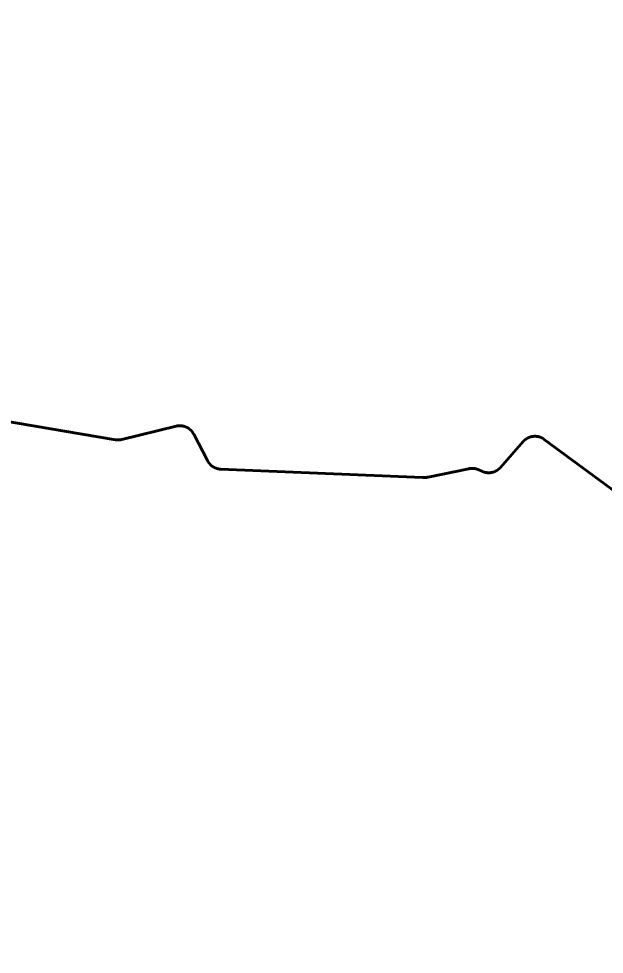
# Model space of a CAD drawing. Extents: x -1643653 to 4543381, y 1624270 to 13878484.
# Drawn here: x 730025 to 733760, y 8953946 to 8959914 of the extents above; entities that cross this region are included whole.
import ezdxf

# ---------------------------------------------------------------- set-up
doc = ezdxf.new("R2010")
doc.units = 0
doc.header["$LTSCALE"] = 200
for name, color, linetype, lineweight in [('1', 7, 'Continuous', 13), ('27', 7, 'Continuous', 53), ('60', 7, 'Continuous', 53)]:
    doc.layers.add(name, color=color, linetype=linetype, lineweight=lineweight)

msp = doc.modelspace()

# ---------------------------------------------------------------- linework, layer by layer
at = {"layer": '1', "lineweight": 25}
msp.add_spline([(814781, 9009175.5), (814787.2, 9009173.4), (814796.9, 9009173.4), (814799.4, 9009172.4), (814805.1, 9009174.5), (814805.6, 9009176.5), (814811.7, 9009179.5), (814811.7, 9009179.5), (814801.5, 9009181), (814790.7, 9009181.5), (814784.1, 9009183.1), (814777.4, 9009185.1), (814778.4, 9009175.5)], degree=3, dxfattribs=at)
at = {"layer": '27'}
for points in [[(729377.5, 8957443.4), (730642.6, 8957228.5), (730643.9, 8957228.3), (730646.7, 8957227.9), (730649.5, 8957227.6), (730652.3, 8957227.3), (730655.2, 8957227.2), (730658, 8957227.1), (730660.8, 8957227.1), (730663.6, 8957227.2), (730666.5, 8957227.3), (730669.3, 8957227.6), (730672.1, 8957227.9), (730674.9, 8957228.3), (730677.7, 8957228.8)], [(729377.5, 8957443.4), (730642.6, 8957228.5), (730643.9, 8957228.3), (730646.7, 8957227.9), (730649.5, 8957227.6), (730652.3, 8957227.3), (730655.2, 8957227.2), (730658, 8957227.1), (730660.8, 8957227.1), (730663.6, 8957227.2), (730666.5, 8957227.3), (730669.3, 8957227.6), (730672.1, 8957227.9), (730674.9, 8957228.3), (730677.7, 8957228.8)], [(730677.7, 8957228.8), (730680.5, 8957229.3), (730683.2, 8957230), (731028.1, 8957314.7), (731028.6, 8957314.8), (731031.4, 8957315.5), (731034.2, 8957316), (731037, 8957316.5), (731039.8, 8957316.9), (731042.6, 8957317.2), (731045.4, 8957317.4), (731048.2, 8957317.5), (731051, 8957317.6), (731053.9, 8957317.6), (731056.7, 8957317.5), (731059.5, 8957317.3), (731062.3, 8957317.1), (731065.2, 8957316.7), (731067.9, 8957316.3), (731070.7, 8957315.8), (731073.5, 8957315.3), (731076.2, 8957314.6), (731079, 8957313.9), (731081.7, 8957313.1), (731084.4, 8957312.2), (731087.1, 8957311.3), (731089.7, 8957310.2), (731092.3, 8957309.1), (731094.9, 8957308), (731097.4, 8957306.7), (731099.9, 8957305.4), (731102.4, 8957304), (731104.8, 8957302.5), (731107.2, 8957301), (731109.5, 8957299.4), (731111.8, 8957297.8), (731114, 8957296), (731116.2, 8957294.2), (731118.4, 8957292.4), (731120.5, 8957290.5), (731122.5, 8957288.5), (731124.5, 8957286.5), (731126.4, 8957284.4), (731128.2, 8957282.3), (731130.1, 8957280.1), (731131.8, 8957277.9), (731133.5, 8957275.6), (731135.1, 8957273.3), (731136.6, 8957270.9), (731138.1, 8957268.5), (731139.5, 8957266), (731140.8, 8957263.5), (731228.1, 8957094.8), (731228.3, 8957094.3), (731229.6, 8957091.8), (731231.1, 8957089.4), (731232.5, 8957087), (731234.1, 8957084.6), (731235.7, 8957082.3), (731237.4, 8957080), (731239.2, 8957077.8), (731241, 8957075.6), (731242.8, 8957073.5), (731244.8, 8957071.4), (731246.8, 8957069.4), (731248.8, 8957067.5), (731250.9, 8957065.6), (731253, 8957063.7), (731255.2, 8957061.9), (731257.5, 8957060.2), (731259.8, 8957058.6), (731262.1, 8957057), (731264.5, 8957055.5), (731267, 8957054), (731269.4, 8957052.7), (731271.9, 8957051.3), (731274.5, 8957050.1), (731277.1, 8957049), (731279.7, 8957047.9), (731282.3, 8957046.8), (731285, 8957045.9), (731287.7, 8957045.1), (731290.4, 8957044.3), (731293.1, 8957043.6), (731295.9, 8957042.9), (731298.7, 8957042.4), (731301.4, 8957041.9), (731304.2, 8957041.5), (731307.1, 8957041.2), (731309.9, 8957040.9), (731312.7, 8957040.8), (732599.5, 8956986.8), (732601.9, 8956986.7), (732605.3, 8956986.6), (732608.8, 8956986.7), (732612.3, 8956986.8), (732615.7, 8956987), (732619.2, 8956987.2), (732622.6, 8956987.6), (732626.1, 8956988), (732629.5, 8956988.5)], [(730677.7, 8957228.8), (730680.5, 8957229.3), (730683.2, 8957230), (731028.1, 8957314.7), (731028.6, 8957314.8), (731031.4, 8957315.5), (731034.2, 8957316), (731037, 8957316.5), (731039.8, 8957316.9), (731042.6, 8957317.2), (731045.4, 8957317.4), (731048.2, 8957317.5), (731051, 8957317.6), (731053.9, 8957317.6), (731056.7, 8957317.5), (731059.5, 8957317.3), (731062.3, 8957317.1), (731065.2, 8957316.7), (731067.9, 8957316.3), (731070.7, 8957315.8), (731073.5, 8957315.3), (731076.2, 8957314.6), (731079, 8957313.9), (731081.7, 8957313.1), (731084.4, 8957312.2), (731087.1, 8957311.3), (731089.7, 8957310.2), (731092.3, 8957309.1), (731094.9, 8957308), (731097.4, 8957306.7), (731099.9, 8957305.4), (731102.4, 8957304), (731104.8, 8957302.5), (731107.2, 8957301), (731109.5, 8957299.4), (731111.8, 8957297.8), (731114, 8957296), (731116.2, 8957294.2), (731118.4, 8957292.4), (731120.5, 8957290.5), (731122.5, 8957288.5), (731124.5, 8957286.5), (731126.4, 8957284.4), (731128.2, 8957282.3), (731130.1, 8957280.1), (731131.8, 8957277.9), (731133.5, 8957275.6), (731135.1, 8957273.3), (731136.6, 8957270.9), (731138.1, 8957268.5), (731139.5, 8957266), (731140.8, 8957263.5), (731228.1, 8957094.8), (731228.3, 8957094.3), (731229.6, 8957091.8), (731231.1, 8957089.4), (731232.5, 8957087), (731234.1, 8957084.6), (731235.7, 8957082.3), (731237.4, 8957080), (731239.2, 8957077.8), (731241, 8957075.6), (731242.8, 8957073.5), (731244.8, 8957071.4), (731246.8, 8957069.4), (731248.8, 8957067.5), (731250.9, 8957065.6), (731253, 8957063.7), (731255.2, 8957061.9), (731257.5, 8957060.2), (731259.8, 8957058.6), (731262.1, 8957057), (731264.5, 8957055.5), (731267, 8957054), (731269.4, 8957052.7), (731271.9, 8957051.3), (731274.5, 8957050.1), (731277.1, 8957049), (731279.7, 8957047.9), (731282.3, 8957046.8), (731285, 8957045.9), (731287.7, 8957045.1), (731290.4, 8957044.3), (731293.1, 8957043.6), (731295.9, 8957042.9), (731298.7, 8957042.4), (731301.4, 8957041.9), (731304.2, 8957041.5), (731307.1, 8957041.2), (731309.9, 8957040.9), (731312.7, 8957040.8), (732599.5, 8956986.8), (732601.9, 8956986.7), (732605.3, 8956986.6), (732608.8, 8956986.7), (732612.3, 8956986.8), (732615.7, 8956987), (732619.2, 8956987.2), (732622.6, 8956987.6), (732626.1, 8956988), (732629.5, 8956988.5)], [(732629.5, 8956988.5), (732632.9, 8956989.1), (732636.3, 8956989.8), (732895.1, 8957043.6), (732896.2, 8957043.8), (732899, 8957044.3), (732901.8, 8957044.8), (732904.6, 8957045.1), (732907.4, 8957045.4), (732910.2, 8957045.6), (732913.1, 8957045.7), (732915.9, 8957045.7), (732918.7, 8957045.7), (732921.5, 8957045.5), (732924.3, 8957045.3), (732927.2, 8957045), (732930, 8957044.7), (732932.8, 8957044.2), (732935.5, 8957043.7), (732938.3, 8957043.1), (732941, 8957042.4), (732943.8, 8957041.6), (732946.5, 8957040.8), (732949.2, 8957039.9), (732951.8, 8957038.9), (732954.4, 8957037.8), (732983.7, 8957025.4), (732984.3, 8957025.2), (732986.9, 8957024.2), (732989.5, 8957023.2), (732992.2, 8957022.3), (732994.9, 8957021.5), (732997.7, 8957020.7), (733000.4, 8957020.1), (733003.2, 8957019.5), (733006, 8957019), (733008.8, 8957018.5), (733011.6, 8957018.2), (733014.4, 8957017.9), (733017.2, 8957017.7), (733020, 8957017.6), (733022.8, 8957017.6), (733025.7, 8957017.6), (733028.5, 8957017.7), (733031.3, 8957017.9), (733034.1, 8957018.2), (733036.9, 8957018.6), (733039.7, 8957019), (733042.5, 8957019.5), (733045.3, 8957020.1), (733048, 8957020.8), (733050.8, 8957021.6), (733053.5, 8957022.4), (733056.1, 8957023.3), (733058.8, 8957024.3), (733061.4, 8957025.4), (733064, 8957026.5), (733066.6, 8957027.7), (733069.1, 8957029), (733071.6, 8957030.3), (733074, 8957031.8), (733076.4, 8957033.2), (733078.8, 8957034.8), (733081.1, 8957036.4), (733083.4, 8957038.1), (733085.6, 8957039.8), (733087.8, 8957041.7), (733089.9, 8957043.5), (733092, 8957045.5), (733094, 8957047.5), (733095.9, 8957049.5), (733097.8, 8957051.6), (733242.4, 8957216.3), (733243.4, 8957217.5), (733245.4, 8957219.6), (733247.3, 8957221.6), (733249.4, 8957223.6), (733251.5, 8957225.5), (733253.6, 8957227.3), (733255.8, 8957229.1), (733258.1, 8957230.8), (733260.4, 8957232.4), (733262.7, 8957234), (733265.1, 8957235.5), (733267.5, 8957237), (733270, 8957238.3), (733272.5, 8957239.7), (733275.1, 8957240.9), (733277.6, 8957242.1), (733280.2, 8957243.2), (733282.9, 8957244.2), (733285.6, 8957245.1), (733288.2, 8957246), (733291, 8957246.8), (733293.7, 8957247.5), (733296.5, 8957248.1), (733299.2, 8957248.7), (733302, 8957249.2), (733304.8, 8957249.6), (733307.6, 8957249.9), (733310.4, 8957250.1)], [(732629.5, 8956988.5), (732632.9, 8956989.1), (732636.3, 8956989.8), (732895.1, 8957043.6), (732896.2, 8957043.8), (732899, 8957044.3), (732901.8, 8957044.8), (732904.6, 8957045.1), (732907.4, 8957045.4), (732910.2, 8957045.6), (732913.1, 8957045.7), (732915.9, 8957045.7), (732918.7, 8957045.7), (732921.5, 8957045.5), (732924.3, 8957045.3), (732927.2, 8957045), (732930, 8957044.7), (732932.8, 8957044.2), (732935.5, 8957043.7), (732938.3, 8957043.1), (732941, 8957042.4), (732943.8, 8957041.6), (732946.5, 8957040.8), (732949.2, 8957039.9), (732951.8, 8957038.9), (732954.4, 8957037.8), (732983.7, 8957025.4), (732984.3, 8957025.2), (732986.9, 8957024.2), (732989.5, 8957023.2), (732992.2, 8957022.3), (732994.9, 8957021.5), (732997.7, 8957020.7), (733000.4, 8957020.1), (733003.2, 8957019.5), (733006, 8957019), (733008.8, 8957018.5), (733011.6, 8957018.2), (733014.4, 8957017.9), (733017.2, 8957017.7), (733020, 8957017.6), (733022.8, 8957017.6), (733025.7, 8957017.6), (733028.5, 8957017.7), (733031.3, 8957017.9), (733034.1, 8957018.2), (733036.9, 8957018.6), (733039.7, 8957019), (733042.5, 8957019.5), (733045.3, 8957020.1), (733048, 8957020.8), (733050.8, 8957021.6), (733053.5, 8957022.4), (733056.1, 8957023.3), (733058.8, 8957024.3), (733061.4, 8957025.4), (733064, 8957026.5), (733066.6, 8957027.7), (733069.1, 8957029), (733071.6, 8957030.3), (733074, 8957031.8), (733076.4, 8957033.2), (733078.8, 8957034.8), (733081.1, 8957036.4), (733083.4, 8957038.1), (733085.6, 8957039.8), (733087.8, 8957041.7), (733089.9, 8957043.5), (733092, 8957045.5), (733094, 8957047.5), (733095.9, 8957049.5), (733097.8, 8957051.6), (733242.4, 8957216.3), (733243.4, 8957217.5), (733245.4, 8957219.6), (733247.3, 8957221.6), (733249.4, 8957223.6), (733251.5, 8957225.5), (733253.6, 8957227.3), (733255.8, 8957229.1), (733258.1, 8957230.8), (733260.4, 8957232.4), (733262.7, 8957234), (733265.1, 8957235.5), (733267.5, 8957237), (733270, 8957238.3), (733272.5, 8957239.7), (733275.1, 8957240.9), (733277.6, 8957242.1), (733280.2, 8957243.2), (733282.9, 8957244.2), (733285.6, 8957245.1), (733288.2, 8957246), (733291, 8957246.8), (733293.7, 8957247.5), (733296.5, 8957248.1), (733299.2, 8957248.7), (733302, 8957249.2), (733304.8, 8957249.6), (733307.6, 8957249.9), (733310.4, 8957250.1)], [(733310.4, 8957250.1), (733313.3, 8957250.3), (733316.1, 8957250.4), (733318.9, 8957250.4), (733321.8, 8957250.3), (733324.6, 8957250.1), (733327.4, 8957249.9), (733330.2, 8957249.6), (733333, 8957249.2), (733335.8, 8957248.7), (733338.6, 8957248.1), (733341.3, 8957247.5), (733344.1, 8957246.8), (733346.8, 8957246), (733349.5, 8957245.1), (733352.1, 8957244.2), (733354.8, 8957243.2), (733357.4, 8957242.1), (733360, 8957240.9), (733362.5, 8957239.7), (733365, 8957238.4), (733367.5, 8957237), (733369.9, 8957235.6), (733372.3, 8957234), (733374.7, 8957232.5), (733376.9, 8957230.8), (733906.6, 8956839.6)], [(733310.4, 8957250.1), (733313.3, 8957250.3), (733316.1, 8957250.4), (733318.9, 8957250.4), (733321.8, 8957250.3), (733324.6, 8957250.1), (733327.4, 8957249.9), (733330.2, 8957249.6), (733333, 8957249.2), (733335.8, 8957248.7), (733338.6, 8957248.1), (733341.3, 8957247.5), (733344.1, 8957246.8), (733346.8, 8957246), (733349.5, 8957245.1), (733352.1, 8957244.2), (733354.8, 8957243.2), (733357.4, 8957242.1), (733360, 8957240.9), (733362.5, 8957239.7), (733365, 8957238.4), (733367.5, 8957237), (733369.9, 8957235.6), (733372.3, 8957234), (733374.7, 8957232.5), (733376.9, 8957230.8), (733906.6, 8956839.6)]]:
    msp.add_lwpolyline(points, dxfattribs=at)
at = {"layer": '60'}
for points in [[(730677.7, 8957228.8), (730674.9, 8957228.3), (730672.1, 8957227.9), (730669.3, 8957227.6), (730666.5, 8957227.3), (730663.6, 8957227.2), (730660.8, 8957227.1), (730658, 8957227.1), (730655.2, 8957227.2), (730652.3, 8957227.3), (730649.5, 8957227.6), (730646.7, 8957227.9), (730643.9, 8957228.3), (730642.6, 8957228.5), (729377.5, 8957443.4)], [(732629.5, 8956988.5), (732626.1, 8956988), (732622.6, 8956987.6), (732619.2, 8956987.2), (732615.7, 8956987), (732612.3, 8956986.8), (732608.8, 8956986.7), (732605.3, 8956986.6), (732601.9, 8956986.7), (732599.5, 8956986.8), (731312.7, 8957040.8), (731309.9, 8957040.9), (731307.1, 8957041.2), (731304.2, 8957041.5), (731301.4, 8957041.9), (731298.7, 8957042.4), (731295.9, 8957042.9), (731293.1, 8957043.6), (731290.4, 8957044.3), (731287.7, 8957045.1), (731285, 8957045.9), (731282.3, 8957046.8), (731279.7, 8957047.9), (731277.1, 8957049), (731274.5, 8957050.1), (731271.9, 8957051.3), (731269.4, 8957052.7), (731267, 8957054), (731264.5, 8957055.5), (731262.1, 8957057), (731259.8, 8957058.6), (731257.5, 8957060.2), (731255.2, 8957061.9), (731253, 8957063.7), (731250.9, 8957065.6), (731248.8, 8957067.5), (731246.8, 8957069.4), (731244.8, 8957071.4), (731242.8, 8957073.5), (731241, 8957075.6), (731239.2, 8957077.8), (731237.4, 8957080), (731235.7, 8957082.3), (731234.1, 8957084.6), (731232.5, 8957087), (731231.1, 8957089.4), (731229.6, 8957091.8), (731228.3, 8957094.3), (731228.1, 8957094.8), (731140.8, 8957263.5), (731139.5, 8957266), (731138.1, 8957268.5), (731136.6, 8957270.9), (731135.1, 8957273.3), (731133.5, 8957275.6), (731131.8, 8957277.9), (731130.1, 8957280.1), (731128.2, 8957282.3), (731126.4, 8957284.4), (731124.5, 8957286.5), (731122.5, 8957288.5), (731120.5, 8957290.5), (731118.4, 8957292.4), (731116.2, 8957294.2), (731114, 8957296), (731111.8, 8957297.8), (731109.5, 8957299.4), (731107.2, 8957301), (731104.8, 8957302.5), (731102.4, 8957304), (731099.9, 8957305.4), (731097.4, 8957306.7), (731094.9, 8957308), (731092.3, 8957309.1), (731089.7, 8957310.2), (731087.1, 8957311.3), (731084.4, 8957312.2), (731081.7, 8957313.1), (731079, 8957313.9), (731076.2, 8957314.6), (731073.5, 8957315.3), (731070.7, 8957315.8), (731067.9, 8957316.3), (731065.2, 8957316.7), (731062.3, 8957317.1), (731059.5, 8957317.3), (731056.7, 8957317.5), (731053.9, 8957317.6), (731051, 8957317.6), (731048.2, 8957317.5), (731045.4, 8957317.4), (731042.6, 8957317.2), (731039.8, 8957316.9), (731037, 8957316.5), (731034.2, 8957316), (731031.4, 8957315.5), (731028.6, 8957314.8), (731028.1, 8957314.7), (730683.2, 8957230), (730680.5, 8957229.3), (730677.7, 8957228.8)], [(733310.4, 8957250.1), (733307.6, 8957249.9), (733304.8, 8957249.6), (733302, 8957249.2), (733299.2, 8957248.7), (733296.5, 8957248.1), (733293.7, 8957247.5), (733291, 8957246.8), (733288.2, 8957246), (733285.6, 8957245.1), (733282.9, 8957244.2), (733280.2, 8957243.2), (733277.6, 8957242.1), (733275.1, 8957240.9), (733272.5, 8957239.7), (733270, 8957238.3), (733267.5, 8957237), (733265.1, 8957235.5), (733262.7, 8957234), (733260.4, 8957232.4), (733258.1, 8957230.8), (733255.8, 8957229.1), (733253.6, 8957227.3), (733251.5, 8957225.5), (733249.4, 8957223.6), (733247.3, 8957221.6), (733245.4, 8957219.6), (733243.4, 8957217.5), (733242.4, 8957216.3), (733097.8, 8957051.6), (733095.9, 8957049.5), (733094, 8957047.5), (733092, 8957045.5), (733089.9, 8957043.5), (733087.8, 8957041.7), (733085.6, 8957039.8), (733083.4, 8957038.1), (733081.1, 8957036.4), (733078.8, 8957034.8), (733076.4, 8957033.2), (733074, 8957031.8), (733071.6, 8957030.3), (733069.1, 8957029), (733066.6, 8957027.7), (733064, 8957026.5), (733061.4, 8957025.4), (733058.8, 8957024.3), (733056.1, 8957023.3), (733053.5, 8957022.4), (733050.8, 8957021.6), (733048, 8957020.8), (733045.3, 8957020.1), (733042.5, 8957019.5), (733039.7, 8957019), (733036.9, 8957018.6), (733034.1, 8957018.2), (733031.3, 8957017.9), (733028.5, 8957017.7), (733025.7, 8957017.6), (733022.8, 8957017.6), (733020, 8957017.6), (733017.2, 8957017.7), (733014.4, 8957017.9), (733011.6, 8957018.2), (733008.8, 8957018.5), (733006, 8957019), (733003.2, 8957019.5), (733000.4, 8957020.1), (732997.7, 8957020.7), (732994.9, 8957021.5), (732992.2, 8957022.3), (732989.5, 8957023.2), (732986.9, 8957024.2), (732984.3, 8957025.2), (732983.7, 8957025.4), (732954.4, 8957037.8), (732951.8, 8957038.9), (732949.2, 8957039.9), (732946.5, 8957040.8), (732943.8, 8957041.6), (732941, 8957042.4), (732938.3, 8957043.1), (732935.5, 8957043.7), (732932.8, 8957044.2), (732930, 8957044.7), (732927.2, 8957045), (732924.3, 8957045.3), (732921.5, 8957045.5), (732918.7, 8957045.7), (732915.9, 8957045.7), (732913.1, 8957045.7), (732910.2, 8957045.6), (732907.4, 8957045.4), (732904.6, 8957045.1), (732901.8, 8957044.8), (732899, 8957044.3), (732896.2, 8957043.8), (732895.1, 8957043.6), (732636.3, 8956989.8), (732632.9, 8956989.1), (732629.5, 8956988.5)], [(733906.6, 8956839.6), (733376.9, 8957230.8), (733374.7, 8957232.5), (733372.3, 8957234), (733369.9, 8957235.6), (733367.5, 8957237), (733365, 8957238.4), (733362.5, 8957239.7), (733360, 8957240.9), (733357.4, 8957242.1), (733354.8, 8957243.2), (733352.1, 8957244.2), (733349.5, 8957245.1), (733346.8, 8957246), (733344.1, 8957246.8), (733341.3, 8957247.5), (733338.6, 8957248.1), (733335.8, 8957248.7), (733333, 8957249.2), (733330.2, 8957249.6), (733327.4, 8957249.9), (733324.6, 8957250.1), (733321.8, 8957250.3), (733318.9, 8957250.4), (733316.1, 8957250.4), (733313.3, 8957250.3), (733310.4, 8957250.1)]]:
    msp.add_lwpolyline(points, dxfattribs=at)

doc.saveas('drawing.dxf')
